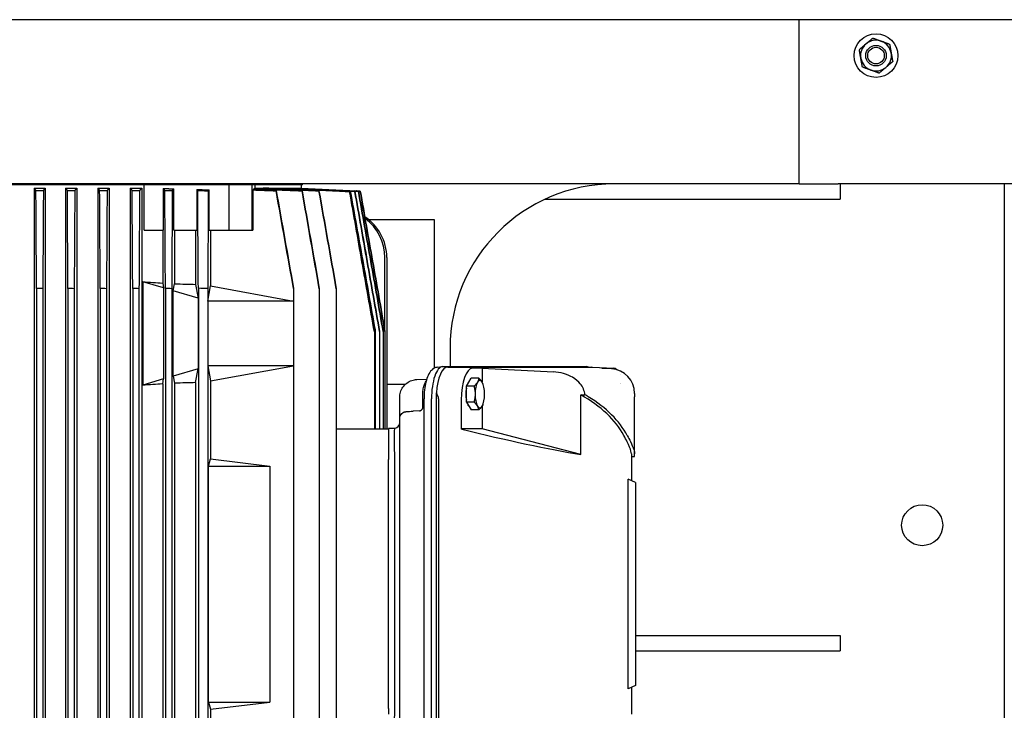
# Model space of a CAD drawing. Header units: inches. Extents: x 24 to 1128, y -69 to 748.
# Tile 302 of 656: x 413 to 437, y 597 to 613. Entities that reach past the tile are written whole.
import ezdxf

# ---------------------------------------------------------------- set-up
doc = ezdxf.new("R2010")
doc.units = ezdxf.units.IN
doc.header["$LTSCALE"] = 32
doc.header["$MEASUREMENT"] = 0
doc.layers.add('Dimension (ANSI)', color=7, linetype='Continuous', lineweight=25)
doc.layers.add('Visible (ANSI)', color=7, linetype='Continuous', lineweight=30)
doc.styles.add('Note Text (ANSI)', font='tahoma.ttf')
doc.dimstyles.new('SB Fraction-16 (ANSI)', dxfattribs={"dimscale": 32, "dimtxt": 0.125, "dimasz": 0.098425, "dimexe": 0.125, "dimexo": 0.0625, "dimgap": 0.031496, "dimtad": 0, "dimtih": 1, "dimtoh": 1, "dimdec": 4, "dimrnd": 1e-08, "dimzin": 0, "dimdsep": 46, "dimlunit": 5, "dimtxsty": 'Note Text (ANSI)', "dimcen": 0.09, "dimdle": 0.393701, "dimclrd": 256, "dimclre": 256, "dimclrt": 256, "dimadec": 0, "dimazin": 3, "dimtfac": 0.96, "dimtofl": 0, "dimtmove": 0, "dimatfit": 3, "dimfxl": 1, "dimfrac": 2, "dimtolj": 1, "dimtzin": 12, "dimlwd": -1, "dimlwe": -1, "dimarcsym": 0})

# ---------------------------------------------------------------- blocks, each defined once
blk = doc.blocks.new('*D18')
at = {"layer": 'Defpoints', "color": 0, "transparency": 16777216}
for p in [(489.281, 692.669), (340.619, 544.669), (489.281, 544.669)]:
    blk.add_point(p, dxfattribs=at)
at = {"layer": 'Dimension (ANSI)', "transparency": 16777216}
for p, q in [((487.281, 692.669), (336.619, 692.669)), ((340.619, 689.519), (340.619, 626.768)), ((340.619, 547.818), (340.619, 620.569)), ((487.281, 544.669), (336.619, 544.669))]:
    blk.add_line(p, q, dxfattribs=at)
for points in [[(340.094, 689.519), (341.144, 689.519), (340.619, 692.669)], [(340.094, 547.818), (341.144, 547.818), (340.619, 544.669)]]:
    blk.add_solid(points, dxfattribs=at)
at = {"layer": 'Dimension (ANSI)', "transparency": 16777216, "insert": (336.517, 625.76), "char_height": 4, "attachment_point": 1, "style": 'Note Text (ANSI)'}
blk.add_mtext('\\A1;148', dxfattribs=at)

msp = doc.modelspace()

# ---------------------------------------------------------------- linework, layer by layer
at = {"layer": 'Visible (ANSI)'}
for p, q in [((459.99154, 613.41853), (411.96813, 613.41853)), ((431.96813, 609.41853), (431.96813, 613.41853)), ((431.96813, 609.41853), (391.96813, 609.41853)), ((416.08414, 609.39786), (407.85213, 609.39786)), ((416.01607, 608.2955), (416.01607, 609.39786)), ((418.09268, 609.39786), (416.08414, 609.39786)), ((418.09268, 608.2955), (418.09268, 609.39786)), ((418.64946, 609.39786), (418.09268, 609.39786)), ((418.7196, 609.39786), (418.64946, 609.39786)), ((418.64946, 608.2955), (418.64946, 609.39786)), ((419.87533, 609.39786), (418.7196, 609.39786)), ((418.72197, 609.30605), (418.72197, 609.39786)), ((419.84215, 609.39786), (419.84215, 609.31912)), ((419.87533, 609.39786), (419.87641, 609.41853)), ((431.96813, 609.41853), (432.92202, 609.41853)), ((452.16451, 609.41853), (432.92202, 609.41853)), ((432.96813, 609.41853), (432.96813, 609.04353)), ((436.96813, 609.41853), (436.96813, 588.04353)), ((413.33866, 609.31912), (413.33866, 590.02778)), ((413.33866, 609.31912), (413.61061, 609.31912)), ((413.61061, 609.31912), (413.61061, 590.02778)), ((414.10273, 609.31912), (414.10273, 590.02778)), ((414.10273, 609.31912), (414.37677, 609.31912)), ((414.37677, 609.31912), (414.37677, 590.02778)), ((414.88858, 609.31912), (414.88858, 590.02778)), ((414.88858, 609.31912), (415.16591, 609.31912)), ((415.16591, 609.31912), (415.16591, 590.02778)), ((415.67772, 609.31912), (415.67772, 590.02778)), ((415.67772, 609.31912), (415.95987, 609.31912)), ((415.95987, 609.31912), (415.95987, 590.02778)), ((416.48141, 609.30678), (416.48141, 608.2955)), ((416.7441, 608.2955), (416.7441, 609.29936)), ((417.30378, 609.28254), (417.30378, 608.2955)), ((417.60063, 608.2955), (417.60063, 609.27311)), ((418.66664, 609.27311), (418.66664, 608.2955)), ((418.69655, 609.29936), (418.69655, 609.28172)), ((418.75534, 609.31912), (418.75534, 609.30456)), ((418.75534, 609.31912), (418.91357, 609.31912)), ((419.23932, 609.31912), (419.84215, 609.31912)), ((419.23932, 609.31912), (419.23932, 609.30371)), ((419.84215, 609.31912), (421.19539, 609.2482)), ((421.13564, 609.24622), (421.13669, 609.24032)), ((421.23775, 609.2423), (421.15205, 609.24678)), ((421.18667, 609.24791), (421.28125, 609.24297)), ((421.18667, 609.24791), (421.1872, 609.24494)), ((421.19539, 609.2482), (421.19212, 609.24809)), ((421.28141, 609.24341), (421.19212, 609.24809)), ((421.19539, 609.2482), (421.19544, 609.24792)), ((421.28125, 609.24297), (421.28141, 609.24341)), ((425.77716, 609.04353), (432.96813, 609.04353)), ((423.09313, 608.54353), (421.4915, 608.54353)), ((423.09313, 604.936), (423.09313, 608.54353)), ((416.01607, 608.2955), (416.48141, 608.2955)), ((416.47168, 608.2955), (416.47168, 607.00339)), ((416.7441, 608.2955), (417.30378, 608.2955)), ((416.7609, 608.2955), (416.7609, 606.98869)), ((417.27271, 608.2955), (417.27271, 606.97286)), ((417.60063, 608.2955), (418.09268, 608.2955)), ((417.6366, 608.2955), (417.6366, 606.93245)), ((418.09268, 608.2955), (418.64946, 608.2955)), ((418.64946, 608.2955), (418.66664, 608.2955)), ((421.88134, 605.84073), (421.88134, 607.62621)), ((421.92876, 607.62621), (421.92876, 603.45298)), ((415.98279, 607.0364), (415.98279, 604.51523)), ((416.49296, 606.88393), (415.98279, 607.0364)), ((416.47168, 607.00339), (416.49296, 606.88393)), ((416.7275, 606.81383), (416.7609, 606.98869)), ((417.27271, 606.97286), (417.33327, 606.63279)), ((413.39767, 606.86895), (413.39767, 592.47795)), ((413.54975, 606.86762), (413.54975, 592.47928)), ((414.16227, 606.86944), (414.16227, 592.47747)), ((414.31435, 606.86743), (414.31435, 592.47947)), ((414.94916, 606.87001), (414.94916, 592.4769)), ((415.10124, 606.86731), (415.10124, 592.47959)), ((415.73999, 606.87066), (415.73999, 592.47624)), ((415.89207, 606.86727), (415.89207, 592.47963)), ((416.49296, 606.88393), (416.49296, 604.6677)), ((416.53656, 606.87142), (416.53656, 592.47548)), ((416.68863, 606.86734), (416.68863, 592.47956)), ((416.7275, 604.7378), (416.7275, 606.81383)), ((417.33327, 606.63279), (416.7275, 606.81383)), ((417.33797, 606.87692), (417.33797, 592.46998)), ((417.56608, 606.56321), (417.6366, 606.93245)), ((417.56608, 606.86966), (417.56608, 606.56321)), ((417.6366, 606.93245), (419.65592, 606.56321)), ((419.65592, 606.86966), (419.65592, 606.87692)), ((419.65592, 606.86966), (419.65592, 606.56321)), ((420.28484, 606.86734), (420.28484, 606.87142)), ((420.28484, 606.86734), (420.28484, 594.68036)), ((420.69693, 606.86727), (420.69693, 606.87066)), ((420.69693, 606.86727), (420.69693, 592.47963)), ((417.33327, 606.63279), (417.33327, 604.91883)), ((417.56608, 606.56321), (417.56608, 604.98841)), ((419.65592, 606.56321), (417.56608, 606.56321)), ((419.65592, 606.56321), (419.65592, 604.98841)), ((421.62577, 605.81631), (421.62577, 605.81875)), ((421.62577, 605.81631), (421.62577, 603.45298)), ((421.64302, 605.86594), (421.64302, 603.45298)), ((421.75247, 605.82068), (421.75247, 605.82247)), ((421.75247, 605.82068), (421.75247, 603.45298)), ((421.84024, 605.82386), (421.84024, 605.82493)), ((421.84024, 605.82386), (421.84024, 603.45298)), ((421.88394, 605.82563), (421.88394, 605.82599)), ((421.88394, 605.82563), (421.88394, 603.45298)), ((423.46813, 605.41853), (423.46813, 604.96873)), ((417.33327, 604.91883), (416.7275, 604.7378)), ((417.27271, 604.57876), (417.33327, 604.91883)), ((417.56608, 604.98841), (417.6366, 604.61917)), ((417.56608, 604.98841), (417.56608, 594.35849)), ((419.65592, 604.98841), (417.56608, 604.98841)), ((417.6366, 604.61917), (419.65592, 604.98841)), ((419.65592, 604.98841), (419.65592, 594.98664)), ((423.15998, 604.95519), (423.27578, 604.96815)), ((423.28608, 604.96873), (426.79822, 604.96873)), ((423.41201, 604.95833), (426.9249, 604.95833)), ((424.24786, 604.92841), (424.01951, 604.92841)), ((424.24786, 604.92841), (425.98483, 604.84014)), ((424.24786, 604.92841), (424.24786, 604.59533)), ((426.93015, 604.95818), (427.45635, 604.92826)), ((427.40325, 604.91389), (427.16829, 604.92841)), ((427.16829, 604.92841), (427.45111, 604.92841)), ((416.49296, 604.6677), (415.98279, 604.51523)), ((416.47168, 604.54823), (416.49296, 604.6677)), ((416.7275, 604.7378), (416.7609, 604.56294)), ((417.27271, 604.57876), (417.27271, 594.76814)), ((417.6366, 604.61917), (417.6366, 602.72103)), ((422.66175, 604.65533), (422.90075, 604.66438)), ((423.86532, 604.49264), (423.97978, 604.68585)), ((424.16626, 604.68585), (423.97978, 604.68585)), ((416.47168, 604.54823), (416.47168, 594.79867)), ((416.7609, 604.56294), (416.7609, 594.78396)), ((421.92876, 604.54353), (422.38707, 604.54353)), ((423.13552, 595.01697), (423.13552, 604.32993)), ((423.86532, 604.10623), (423.86532, 604.49264)), ((424.05181, 604.49264), (423.86532, 604.49264)), ((424.26651, 604.55921), (424.26512, 604.5625)), ((427.61357, 604.55439), (427.61355, 604.55437)), ((422.24372, 603.70631), (422.24372, 604.22126)), ((422.80426, 603.97968), (422.80426, 604.28031)), ((422.83449, 595.16558), (422.83449, 604.18133)), ((423.01677, 595.16558), (423.01677, 604.18133)), ((423.18651, 604.1812), (423.18651, 595.1657)), ((423.73805, 604.15404), (423.73805, 603.45298)), ((423.86532, 604.10623), (423.97978, 603.91302)), ((424.05181, 604.10623), (423.86532, 604.10623)), ((426.65443, 604.27794), (426.7545, 604.28294)), ((426.65443, 602.82773), (426.65443, 604.27794)), ((427.96475, 604.31691), (427.96475, 604.23207)), ((427.96475, 602.84494), (427.96475, 604.23207)), ((422.72742, 603.89315), (422.56718, 603.8841)), ((422.72742, 603.89315), (422.72743, 603.89315)), ((424.16626, 603.91302), (423.97978, 603.91302)), ((424.24786, 604.00354), (424.24786, 603.45298)), ((424.26651, 604.03966), (424.26512, 604.03637)), ((422.24372, 595.64059), (422.24372, 603.70631)), ((420.69693, 603.45298), (421.96813, 603.45298)), ((421.96813, 603.4652), (421.96813, 603.45298)), ((422.11503, 603.4652), (421.96813, 603.4652)), ((421.96813, 603.45298), (421.96813, 602.84156)), ((422.11503, 603.4652), (422.17176, 603.48928)), ((424.24786, 603.45298), (423.73805, 603.45298)), ((423.75216, 603.44943), (423.73805, 603.45298)), ((426.65443, 602.82773), (424.24786, 603.45298)), ((417.58623, 602.54747), (417.6366, 602.72103)), ((417.6366, 602.72103), (419.079, 602.54747)), ((421.96813, 602.84156), (421.96813, 602.70415)), ((421.96813, 596.64275), (421.96813, 602.70415)), ((422.11503, 602.70415), (422.11503, 596.64275)), ((427.88601, 602.84494), (427.88601, 602.1892)), ((427.88601, 602.77661), (427.96475, 602.77661)), ((427.96475, 602.77661), (427.96475, 602.84494)), ((417.58623, 596.79944), (417.58623, 602.54747)), ((417.58623, 602.54747), (419.079, 602.54747)), ((419.079, 602.54747), (419.079, 596.79944)), ((427.80739, 597.12104), (427.80739, 602.22586)), ((427.98444, 602.1433), (427.80739, 602.22586)), ((427.98444, 602.1433), (427.98444, 597.2036)), ((427.98444, 598.41853), (432.96813, 598.41853)), ((432.96813, 598.41853), (432.96813, 598.04353)), ((427.98444, 598.04353), (432.96813, 598.04353)), ((427.98444, 597.2036), (427.80739, 597.12104)), ((427.88601, 597.1577), (427.88601, 596.50196)), ((417.58623, 596.79944), (417.6366, 596.62587)), ((417.58623, 596.79944), (419.079, 596.79944)), ((417.6366, 596.62587), (419.079, 596.79944)), ((417.6366, 596.62587), (417.6366, 594.72773)), ((421.96813, 596.64275), (421.96813, 596.50534))]:
    msp.add_line(p, q, dxfattribs=at)
for centre, radius in [((433.84313, 612.54353), 0.53125), ((433.84313, 612.54353), 0.25014), ((433.84313, 612.54353), 0.25), ((433.84313, 612.54353), 0.20281), ((434.96813, 601.10603), 0.5)]:
    msp.add_circle(centre, radius, dxfattribs=at)
for centre, radius, start, end in [((433.84313, 612.54353), 0.375, 130.16068, 190.16068), ((433.84313, 612.54353), 0.375, 70.16068, 130.16068), ((433.84313, 612.54353), 0.375, 10.16068, 70.16068), ((433.84313, 612.54353), 0.375, 310.16068, 10.16068), ((433.84313, 612.54353), 0.375, 190.16068, 250.16068), ((433.84313, 612.54353), 0.375, 250.16068, 310.16068), ((427.46813, 605.41853), 4, 90, 180), ((411.92493, 429.68792), 177.18715, 89.4745885, 89.5237664), ((411.81466, 422.86203), 184.02239, 89.2216916, 89.2690452), ((411.57248, 412.01685), 194.88241, 88.9624816, 89.0071995), ((411.11747, 395.93366), 210.98765, 88.7032984, 88.7446066), ((410.31196, 372.1451), 234.80884, 88.4438347, 88.4809565), ((408.74926, 333.60089), 273.41096, 88.1520335, 88.1998614), ((422.12561, 603.598), 0.11811, 293, 0)]:
    msp.add_arc(centre, radius, start, end, dxfattribs=at)
for centre, major_axis, ratio, start_param, end_param in [((315.85658, 584.98857), (97.3801, 38.84522), 0.99558784, 6.13799153, 6.13819507), ((419.9086, 584.98857), (9.14311, 104.44251), 0.03476669, 1.3377455, 1.33794904), ((411.92322, 438.04246), (176.32462, 0.08834), 0.97102976, 1.56100174, 1.56203082), ((411.80985, 430.24328), (183.39609, 0.35438), 0.97616102, 1.5551733, 1.5561628), ((411.56573, 418.06775), (194.51062, 1.12104), 0.98303462, 1.54687801, 1.54781108), ((411.12164, 400.54571), (210.69023, 3.40343), 0.990691, 1.53208353, 1.53294501), ((410.37538, 375.89709), (233.65248, 13.34579), 0.99743829, 1.48684371, 1.48761953), ((403.18103, 375.89708), (16.71382, 233.43573), 0.00407914, 0.02626653, 0.02704234), ((391.61195, 400.54571), (28.6813, 208.75665), 0.00219871, 0.02184936, 0.02271084), ((368.71068, 422.42739), (52.32202, 186.83099), 0.00103872, 0.01591072, 0.01691186), ((364.92962, 435.99477), (56.22475, 173.25602), 0.00039213, 0.01147477, 0.01254094), ((362.82059, 445.1474), (58.41857, 164.09856), 0.00008476, 0.00671052, 0.00782528), ((420.74726, 607.62621), (-1.18151, 0), 0.99965732, 3.14159265, 4.13512384), ((420.69902, 607.62621), (-1.18232, 0), 0.99897186, 3.14159265, 4.07914176), ((411.96813, 609.08045), (-7.86896, 1.54437), 0.18267581, 2.14165677, 2.21551551), ((411.96813, 609.08045), (-7.86896, 1.54437), 0.18267581, 2.26103047, 2.34581184), ((420.61072, 605.8341), (-1.16489, -0.03617), 0.00038166, 2.61461743, 2.65982293), ((423.28608, 604.18133), (0, 0.7874), 0.34202014, 0, 1.57079633), ((423.41714, 604.16984), (-0.00591, 0.78848), 0.36339547, 6.28046128, 7.64680423), ((424.02464, 604.13993), (0.00591, -0.78848), 0.36339547, 3.13886862, 4.69176404), ((426.79822, 604.18133), (0, 0.7874), 0.34202014, 6.12047434, 6.28318531), ((426.92417, 604.16984), (0.00084, 0.78848), 0.34201852, 6.26410592, 6.28354816), ((427.3742, 604.32432), (-0.41622, 0.42423), 0.98752761, 3.93025224, 5.45184901), ((427.45037, 604.13993), (0.00084, 0.78848), 0.34201852, 5.97534657, 6.28354816), ((411.96813, 602.47118), (-7.86896, -1.54437), 0.18267581, 3.93737346, 4.02215484), ((423.95758, 604.29944), (0, 0.30709), 0.34202014, 0.34487504, 0.70232251), ((424.19435, 604.29944), (0, 0.33465), 0.34202014, 0.52359878, 1.57079633), ((424.19435, 604.29944), (0, 0.33465), 0.34202014, 5.75958653, 6.80678408), ((424.19435, 604.29944), (0, -0.33465), 0.34202014, 1.57079633, 2.61799388), ((427.45037, 604.13993), (0.00084, 0.78848), 0.34201852, 5.6440112, 5.64401341), ((411.96813, 602.47118), (-7.86896, -1.54437), 0.18267581, 4.0676698, 4.14152854), ((420.24789, 604.32592), (-2.93833, 0.1559), 0.26757479, 3.15578807, 3.34234054), ((423.95758, 604.29944), (0, 0.30709), 0.34202014, 1.0725023, 2.06909035), ((427.69534, 604.29944), (0, 0.33465), 0.34202014, 0.7383982, 0.73855466), ((424.19435, 604.29944), (0, 0.33465), 0.34202014, 1.57079633, 2.61799388), ((424.19435, 604.29944), (0, -0.33465), 0.34202014, 0.52359878, 1.57079633), ((423.75216, 602.59697), (-4.13386, 0), 0.57103242, 3.44167577, 3.93408264), ((423.75216, 602.59697), (-4.2126, 0), 0.57103242, 3.43589721, 3.89100269), ((422.85013, 603.81315), (-0.07517, 0.1011), 0.00689608, 6.28300239, 6.28411933), ((423.95758, 604.29944), (0, -0.30709), 0.34202014, 5.5808628, 5.93831026), ((424.19435, 604.29944), (0, -0.33465), 0.34202014, 5.75958653, 6.80678408), ((422.13349, 602.57486), (0.01835, -0.89036), 0.01792426, 3.14876884, 3.8575319), ((423.75216, 603.82827), (-4.13287, 1.0489), 0.08613948, 1.59265447, 2.37096082), ((422.13349, 602.57486), (0.01835, -0.89036), 0.01792426, 3.8575319, 4.56629496), ((422.13349, 596.77204), (-0.01835, -0.89036), 0.01792426, 4.858483, 5.56724606)]:
    msp.add_ellipse(centre, major_axis=major_axis, ratio=ratio, start_param=start_param, end_param=end_param, dxfattribs=at)
for points, weights in [([(433.60128, 612.83012), (433.67807, 612.89492), (433.76675, 612.96975)], [1, 1.0379548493, 1]), ([(433.76675, 612.96975), (433.87588, 612.93037), (433.9704, 612.89627)], [1, 1.0379548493, 1]), ([(433.43582, 612.69049), (433.52449, 612.76532), (433.60128, 612.83012)], [1, 1.0379548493, 1]), ([(433.9704, 612.89627), (434.06492, 612.86217), (434.17406, 612.82279)], [1, 1.0379548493, 1]), ([(434.17406, 612.82279), (434.19453, 612.70859), (434.21225, 612.60968)], [1, 1.0379548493, 1]), ([(433.47401, 612.47738), (433.45629, 612.57628), (433.43582, 612.69049)], [1, 1.0379548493, 1]), ([(434.21225, 612.60968), (434.22998, 612.51078), (434.25045, 612.39657)], [1, 1.0379548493, 1]), ([(433.51221, 612.26427), (433.49174, 612.37847), (433.47401, 612.47738)], [1, 1.0379548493, 1]), ([(433.71586, 612.19079), (433.62135, 612.22489), (433.51221, 612.26427)], [1, 1.0379548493, 1]), ([(434.08498, 612.25694), (434.00819, 612.19214), (433.91952, 612.11731)], [1, 1.0379548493, 1]), ([(434.25045, 612.39657), (434.16177, 612.32174), (434.08498, 612.25694)], [1, 1.0379548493, 1]), ([(433.91952, 612.11731), (433.81038, 612.15669), (433.71586, 612.19079)], [1, 1.0379548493, 1]), ([(418.07847, 609.39786), (418.07884, 609.40819), (418.07921, 609.41853)], [1.00000000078, 1.00000000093, 1.00000000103]), ([(418.47577, 609.39786), (418.47666, 609.40819), (418.47755, 609.41853)], [1.00000000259, 1.0000000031, 1.00000000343]), ([(413.33866, 609.31912), (413.35918, 609.2886), (413.38299, 609.25311)], [1.19580139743, 1.12292628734, 1.04861019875]), ([(413.56444, 609.25157), (413.58927, 609.28804), (413.61061, 609.31912)], [1.04225916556, 1.11214837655, 1.17956896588]), ([(414.10273, 609.31912), (414.12351, 609.28881), (414.14759, 609.25341)], [1.18120697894, 1.11502423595, 1.04653355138]), ([(414.32905, 609.25108), (414.35472, 609.28798), (414.37677, 609.31912)], [1.03946166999, 1.10516338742, 1.16745672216]), ([(414.88858, 609.31912), (414.90984, 609.28907), (414.93448, 609.25368)], [1.16816423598, 1.10787831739, 1.04441170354]), ([(415.11595, 609.25055), (415.14284, 609.28798), (415.16591, 609.31912)], [1.03670498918, 1.09885480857, 1.15652631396]), ([(415.67772, 609.31912), (415.69977, 609.28938), (415.72531, 609.25391)], [1.15666365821, 1.10154062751, 1.04228868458]), ([(415.90679, 609.24996), (415.93538, 609.28809), (415.95987, 609.31912)], [1.03403279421, 1.09331136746, 1.14680766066]), ([(416.48141, 609.30678), (416.61162, 609.30318), (416.7441, 609.29936)], [1.12922777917, 1.12408065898, 1.11866819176]), ([(416.48141, 609.30678), (416.50046, 609.28247), (416.52186, 609.25409)], [1.123915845, 1.08335399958, 1.03952749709]), ([(416.70337, 609.24931), (416.72485, 609.27638), (416.7441, 609.29936)], [1.03141966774, 1.07030953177, 1.10570106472]), ([(417.30378, 609.28254), (417.45066, 609.27796), (417.60063, 609.27311)], [1.06384136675, 1.05786121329, 1.05160544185]), ([(418.66664, 609.27311), (418.67188, 609.27796), (418.67701, 609.28254)], [1.05160544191, 1.05786121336, 1.06384136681]), ([(418.69655, 609.29936), (418.70118, 609.30318), (418.70572, 609.30678)], [1.11866819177, 1.12408065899, 1.12922777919]), ([(418.69655, 609.29936), (419.24787, 609.27638), (419.86299, 609.24931)], [1.10570106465, 1.0703095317, 1.03141966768]), ([(419.86408, 609.25409), (419.25109, 609.28247), (418.70572, 609.30678)], [1.03952749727, 1.08335399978, 1.12391584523]), ([(418.75534, 609.31912), (419.45661, 609.28809), (420.27543, 609.24996)], [1.14680766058, 1.09331136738, 1.03403279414]), ([(420.27637, 609.25391), (419.54507, 609.28938), (418.91357, 609.31912)], [1.0422886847, 1.10154062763, 1.15666365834]), ([(419.23932, 609.31912), (420.04604, 609.28065), (421.02194, 609.23259)], [1.20584188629, 1.13133464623, 1.05027588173]), ([(421.02299, 609.2356), (420.98103, 609.23773), (420.93942, 609.23983)], [1.05883270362, 1.06244952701, 1.06605773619]), ([(421.14989, 609.23963), (421.10781, 609.24181), (421.0661, 609.24396)], [1.08142586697, 1.08550228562, 1.08957216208]), ([(421.13564, 609.24622), (421.18618, 609.24361), (421.23726, 609.24098)], [1.10144920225, 1.0964560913, 1.09145309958]), ([(424.13712, 604.58925), (424.11056, 604.54441), (424.05181, 604.49264)], [1.99985792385, 1.99985792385, 1.85627458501]), ([(424.16626, 604.68585), (424.16368, 604.63408), (424.13712, 604.58925)], [1.92128718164, 2.06989926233, 2.06989926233]), ([(424.25158, 604.58925), (424.22502, 604.63408), (424.16626, 604.68585)], [1.99985792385, 1.99985792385, 1.85627458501]), ([(424.26512, 604.5625), (424.25945, 604.57596), (424.25158, 604.58925)], [1.98724669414, 1.99985792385, 1.99985792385]), ([(424.05181, 604.49264), (424.0799, 604.3891), (424.0799, 604.29944)], [1.66293555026, 1.79156406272, 1.79156406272]), ([(424.0799, 604.29944), (424.0799, 604.20977), (424.05181, 604.10623)], [1.79156406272, 1.79156406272, 1.66293555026]), ([(424.13712, 604.00962), (424.11056, 604.05446), (424.05181, 604.10623)], [1.99985792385, 1.99985792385, 1.85627458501]), ([(424.16626, 603.91302), (424.16368, 603.96479), (424.13712, 604.00962)], [1.92128718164, 2.06989926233, 2.06989926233]), ([(424.25158, 604.00962), (424.22502, 603.96479), (424.16626, 603.91302)], [1.99985792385, 1.99985792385, 1.85627458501]), ([(424.26512, 604.03637), (424.25945, 604.02291), (424.25158, 604.00962)], [1.98724669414, 1.99985792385, 1.99985792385])]:
    msp.add_rational_spline(points, weights, degree=2, dxfattribs=at)
for points, knots in [([(413.39767, 606.86895), (413.39522, 607.2663), (413.39278, 607.66368), (413.38788, 608.45838), (413.38544, 608.85576), (413.38299, 609.25311)], [0, 0, 0, 0, 3.07453979, 3.07453979, 6.14907961, 6.14907961, 6.14907961, 6.14907961]), ([(413.56444, 609.25157), (413.56199, 608.85424), (413.55954, 608.45692), (413.55464, 607.66227), (413.5522, 607.26495), (413.54975, 606.86762)], [0, 0, 0, 0, 3.07444941, 3.07444941, 6.14889604, 6.14889604, 6.14889604, 6.14889604]), ([(414.16227, 606.86944), (414.15982, 607.26675), (414.15738, 607.6641), (414.15248, 608.45874), (414.15004, 608.85609), (414.14759, 609.25341)], [0, 0, 0, 0, 3.07434109, 3.07434109, 6.14868004, 6.14868004, 6.14868004, 6.14868004]), ([(414.32905, 609.25108), (414.3266, 608.85381), (414.32415, 608.45653), (414.31925, 607.66199), (414.3168, 607.2647), (414.31435, 606.86743)], [0, 0, 0, 0, 3.0740895, 3.0740895, 6.14817556, 6.14817556, 6.14817556, 6.14817556]), ([(414.94916, 606.87001), (414.94671, 607.26727), (414.94427, 607.66456), (414.93937, 608.45911), (414.93693, 608.8564), (414.93448, 609.25368)], [0, 0, 0, 0, 3.07400735, 3.07400735, 6.14801057, 6.14801057, 6.14801057, 6.14801057]), ([(415.11595, 609.25055), (415.1135, 608.85334), (415.11105, 608.45612), (415.10614, 607.66172), (415.10369, 607.26451), (415.10124, 606.86731)], [0, 0, 0, 0, 3.0736375, 3.0736375, 6.14727247, 6.14727247, 6.14727247, 6.14727247]), ([(415.73999, 606.87066), (415.73754, 607.26786), (415.7351, 607.66506), (415.7302, 608.45948), (415.72775, 608.8567), (415.72531, 609.25391)], [0, 0, 0, 0, 3.07352276, 3.07352276, 6.14703966, 6.14703966, 6.14703966, 6.14703966]), ([(415.90679, 609.24996), (415.90434, 608.85284), (415.90189, 608.45572), (415.89698, 607.6615), (415.89453, 607.26438), (415.89207, 606.86727)], [0, 0, 0, 0, 3.07302923, 3.07302923, 6.14605706, 6.14605706, 6.14605706, 6.14605706]), ([(416.53656, 606.87142), (416.53411, 607.26852), (416.53166, 607.66562), (416.52676, 608.45984), (416.52431, 608.85696), (416.52186, 609.25409)], [0, 0, 0, 0, 3.07285271, 3.07285271, 6.14569819, 6.14569819, 6.14569819, 6.14569819]), ([(416.70337, 609.24931), (416.70091, 608.85231), (416.69846, 608.45531), (416.69355, 607.66132), (416.69109, 607.26432), (416.68863, 606.86734)], [0, 0, 0, 0, 3.07222542, 3.07222542, 6.1444506, 6.1444506, 6.1444506, 6.1444506]), ([(417.33797, 606.87692), (417.33551, 607.27387), (417.33306, 607.67082), (417.32816, 608.46475), (417.32572, 608.86172), (417.32327, 609.2587)], [0, 0, 0, 0, 3.07176081, 3.07176081, 6.14350714, 6.14350714, 6.14350714, 6.14350714]), ([(417.32327, 609.2587), (417.3662, 609.25737), (417.40913, 609.25604), (417.49498, 609.25335), (417.53791, 609.252), (417.58084, 609.25064)], [-0.654566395, -0.654566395, -0.654566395, -0.654566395, -0.327294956, -0.327294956, -0.00002352, -0.00002352, -0.00002352, -0.00002352]), ([(417.58084, 609.25064), (417.57838, 608.85379), (417.57592, 608.45696), (417.571, 607.6633), (417.56854, 607.26648), (417.56608, 606.86966)], [0, 0, 0, 0, 3.07114256, 3.07114256, 6.1422854, 6.1422854, 6.1422854, 6.1422854]), ([(419.23341, 609.25064), (419.23369, 609.252), (419.23398, 609.25335), (419.23454, 609.25604), (419.23483, 609.25737), (419.23511, 609.2587)], [-0.654581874, -0.654581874, -0.654581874, -0.654581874, -0.327309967, -0.327309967, -0.000038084, -0.000038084, -0.000038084, -0.000038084]), ([(419.65592, 606.86966), (419.58544, 607.26648), (419.51499, 607.6633), (419.37415, 608.45696), (419.30376, 608.85379), (419.23341, 609.25064)], [0, 0, 0, 0, 3.07114779, 3.07114779, 6.14230411, 6.14230411, 6.14230411, 6.14230411]), ([(419.23511, 609.2587), (419.30515, 608.86172), (419.37524, 608.46475), (419.51551, 607.67082), (419.58569, 607.27387), (419.65592, 606.87692)], [0, 0, 0, 0, 3.07176687, 3.07176687, 6.14353477, 6.14353477, 6.14353477, 6.14353477]), ([(420.28484, 606.86734), (420.21448, 607.26432), (420.14415, 607.66132), (420.00354, 608.45531), (419.93325, 608.85231), (419.86299, 609.24931)], [0, 0, 0, 0, 3.0722279, 3.0722279, 6.14445907, 6.14445907, 6.14445907, 6.14445907]), ([(419.86408, 609.25409), (419.93413, 608.85696), (420.00422, 608.45984), (420.14447, 607.66562), (420.21464, 607.26852), (420.28484, 606.87142)], [0.00000001, 0.00000001, 0.00000001, 0.00000001, 3.07285421, 3.07285421, 6.14570848, 6.14570848, 6.14570848, 6.14570848]), ([(420.69693, 606.86727), (420.62664, 607.26438), (420.55638, 607.6615), (420.41588, 608.45572), (420.34564, 608.85284), (420.27543, 609.24996)], [0, 0, 0, 0, 3.07303087, 3.07303087, 6.14606472, 6.14606472, 6.14606472, 6.14606472]), ([(420.27637, 609.25391), (420.34641, 608.8567), (420.41648, 608.45948), (420.55666, 607.66507), (420.62678, 607.26786), (420.69693, 606.87066)], [0, 0, 0, 0, 3.07352424, 3.07352424, 6.14704694, 6.14704694, 6.14704694, 6.14704694]), ([(420.93942, 609.23983), (420.95791, 609.24043), (420.97543, 609.24099), (421.00846, 609.24206), (421.024, 609.24256), (421.03853, 609.24303)], [-1.52993995, -1.52993995, -1.52993995, -1.52993995, -0.7653633, -0.7653633, -0.000001, -0.000001, -0.000001, -0.000001]), ([(421.62577, 605.81631), (421.5251, 606.38567), (421.42444, 606.95507), (421.22317, 608.09381), (421.12254, 608.66322), (421.02194, 609.23259)], [0, 0, 0, 0, 4.40589885, 4.40589885, 8.81180218, 8.81180218, 8.81180218, 8.81180218]), ([(421.02299, 609.2356), (421.12339, 608.66614), (421.22383, 608.09662), (421.42474, 606.95771), (421.52524, 606.3882), (421.62577, 605.81875)], [0, 0, 0, 0, 4.40633725, 4.40633725, 8.81266552, 8.81266552, 8.81266552, 8.81266552]), ([(421.03853, 609.24303), (421.13934, 608.68025), (421.24014, 608.1173), (421.44162, 606.99171), (421.54235, 606.42875), (421.64302, 605.86594)], [-8.71342792, -8.71342792, -8.71342792, -8.71342792, -4.35672902, -4.35672902, -0.00000245, -0.00000245, -0.00000245, -0.00000245]), ([(421.0661, 609.24396), (421.07987, 609.24441), (421.09256, 609.24482), (421.11573, 609.24557), (421.12625, 609.24591), (421.13564, 609.24622)], [-1.59960857, -1.59960857, -1.59960857, -1.59960857, -0.8001037, -0.8001037, -0.000001, -0.000001, -0.000001, -0.000001]), ([(421.75247, 605.82068), (421.6519, 606.39012), (421.55132, 606.95961), (421.35021, 608.0985), (421.24965, 608.66799), (421.1491, 609.23744)], [0, 0, 0, 0, 4.40638072, 4.40638072, 8.81276649, 8.81276649, 8.81276649, 8.81276649]), ([(421.14989, 609.23963), (421.25028, 608.67013), (421.3507, 608.10054), (421.55155, 606.96154), (421.65201, 606.39196), (421.75247, 605.82247)], [0, 0, 0, 0, 4.40663746, 4.40663746, 8.81326146, 8.81326146, 8.81326146, 8.81326146]), ([(421.15205, 609.24678), (421.16, 609.24704), (421.16686, 609.24726), (421.1784, 609.24764), (421.18309, 609.24779), (421.18667, 609.24791)], [-1.59270066, -1.59270066, -1.59270066, -1.59270066, -0.79652385, -0.79652385, -0.000001, -0.000001, -0.000001, -0.000001]), ([(421.84024, 605.82386), (421.73974, 606.39338), (421.63924, 606.9629), (421.43825, 608.10194), (421.33776, 608.67146), (421.23726, 609.24098)], [0, 0, 0, 0, 4.40686729, 4.40686729, 8.81373458, 8.81373458, 8.81373458, 8.81373458]), ([(421.23775, 609.2423), (421.33814, 608.67277), (421.43856, 608.10314), (421.63938, 606.96409), (421.73981, 606.39446), (421.84024, 605.82493)], [0, 0, 0, 0, 4.40678172, 4.40678172, 8.81354419, 8.81354419, 8.81354419, 8.81354419]), ([(421.88394, 605.82563), (421.78349, 606.39519), (421.68305, 606.96474), (421.48215, 608.10386), (421.3817, 608.67341), (421.28125, 609.24297)], [0, 0, 0, 0, 4.40707979, 4.40707979, 8.81415958, 8.81415958, 8.81415958, 8.81415958]), ([(421.28141, 609.24341), (421.38183, 608.67384), (421.48225, 608.10427), (421.68309, 606.96513), (421.78352, 606.39556), (421.88394, 605.82599)], [0, 0, 0, 0, 4.40714876, 4.40714876, 8.81429232, 8.81429232, 8.81429232, 8.81429232]), ([(423.15998, 604.95519), (423.12899, 604.95172), (423.09994, 604.94099), (423.043, 604.90768), (423.01763, 604.88307), (422.96453, 604.81626), (422.94057, 604.77039), (422.89971, 604.66709), (422.88317, 604.60952), (422.85701, 604.48517), (422.84747, 604.41842), (422.83686, 604.29434), (422.83449, 604.23784), (422.83449, 604.18133)], [3.1798568, 3.1798568, 3.1798568, 3.1798568, 3.33908853, 3.33908853, 3.54795322, 3.54795322, 3.85445966, 3.85445966, 4.16096609, 4.16096609, 4.46747253, 4.46747253, 4.71238898, 4.71238898, 4.71238898, 4.71238898]), ([(426.7545, 604.28294), (426.74967, 604.33154), (426.73716, 604.37896), (426.69798, 604.47077), (426.67102, 604.51409), (426.59445, 604.60808), (426.5344, 604.66204), (426.40679, 604.73719), (426.33519, 604.77305), (426.15363, 604.82316), (426.06905, 604.83586), (425.98483, 604.84014)], [0.000001, 0.000001, 0.000001, 0.000001, 0.37213714, 0.37213714, 0.76039273, 0.76039273, 1.30123963, 1.30123963, 1.62511377, 1.62511377, 1.88706518, 1.88706518, 1.88706518, 1.88706518]), ([(422.26258, 604.34765), (422.27574, 604.39082), (422.29592, 604.43227), (422.34771, 604.50677), (422.38025, 604.54051), (422.45399, 604.59616), (422.4963, 604.6184), (422.57946, 604.64625), (422.62068, 604.65377), (422.66175, 604.65533)], [0, 0, 0, 0, 0.3448956, 0.3448956, 0.6991538, 0.6991538, 1.06406738, 1.06406738, 1.38778666, 1.38778666, 1.38778666, 1.38778666]), ([(422.80426, 604.28031), (422.80426, 604.3004), (422.80489, 604.32056), (422.8087, 604.38074), (422.81391, 604.42042), (422.82951, 604.49417), (422.84009, 604.52884), (422.86297, 604.5796), (422.87352, 604.5984), (422.88639, 604.61562)], [0, 0, 0, 0, 0.15311659, 0.15311659, 0.464626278, 0.464626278, 0.78586473, 0.78586473, 0.993272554, 0.993272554, 0.993272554, 0.993272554]), ([(426.83616, 604.23564), (426.82309, 604.24366), (426.80978, 604.25159), (426.78256, 604.26736), (426.76863, 604.2752), (426.7545, 604.28294)], [-0.318968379, -0.318968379, -0.318968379, -0.318968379, -0.160461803, -0.160461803, -0.000001, -0.000001, -0.000001, -0.000001]), ([(422.24372, 603.70631), (422.24372, 603.72398), (422.24664, 603.74187), (422.25789, 603.77568), (422.26651, 603.79199), (422.28817, 603.82057), (422.30153, 603.83321), (422.32347, 603.84812), (422.33107, 603.85245), (422.34574, 603.85936), (422.35288, 603.86212), (422.36412, 603.86568), (422.36843, 603.86684), (422.37687, 603.86883), (422.38082, 603.86958), (422.38743, 603.87071), (422.39021, 603.87111), (422.39873, 603.87226), (422.40393, 603.87281), (422.42779, 603.87514), (422.45264, 603.87699), (422.50839, 603.88066), (422.5369, 603.88239), (422.56718, 603.8841)], [0, 0, 0, 0, 0.13470126, 0.13470126, 0.27167398, 0.27167398, 0.40830234, 0.40830234, 0.47495365, 0.47495365, 0.53426312, 0.53426312, 0.5726293, 0.5726293, 0.61858179, 0.61858179, 0.66514037, 0.66514037, 0.77125217, 0.77125217, 1.09497548, 1.09497548, 1.34369143, 1.34369143, 1.34369143, 1.34369143]), ([(422.77496, 603.91425), (422.781, 603.91875), (422.78653, 603.92417), (422.79485, 603.9355), (422.79795, 603.94144), (422.80098, 603.9504), (422.80174, 603.95341), (422.80227, 603.9564)], [0, 0, 0, 0, 0.057380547, 0.057380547, 0.109082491, 0.109082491, 0.134581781, 0.134581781, 0.134581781, 0.134581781]), ([(427.88601, 602.84494), (427.88596, 602.8639), (427.88236, 602.88647), (427.86057, 602.96873), (427.82934, 603.04394), (427.75978, 603.18493), (427.73216, 603.23774), (427.70128, 603.29476)], [17.79811567, 17.79811567, 17.79811567, 17.79811567, 18.55653418, 18.55653418, 20.21184931, 20.21184931, 21.06861908, 21.06861908, 21.06861908, 21.06861908]), ([(427.78363, 603.29476), (427.81313, 603.23914), (427.83932, 603.18808), (427.89636, 603.07068), (427.92451, 603.00606), (427.95695, 602.90898), (427.96471, 602.87278), (427.96475, 602.84494)], [-12.76748801, -12.76748801, -12.76748801, -12.76748801, -11.91391367, -11.91391367, -10.59705686, -10.59705686, -9.52789616, -9.52789616, -9.52789616, -9.52789616])]:
    msp.add_open_spline(points, degree=3, knots=knots, dxfattribs=at)
for points in [[(417.30378, 609.28254), (417.31028, 609.2747), (417.31677, 609.26675), (417.32327, 609.2587)], [(417.58084, 609.25064), (417.58743, 609.25826), (417.59403, 609.26576), (417.60063, 609.27311)], [(418.66664, 609.27311), (418.85557, 609.26576), (419.04449, 609.25826), (419.23341, 609.25064)], [(419.23511, 609.2587), (419.04907, 609.26675), (418.86304, 609.2747), (418.67701, 609.28254)], [(421.03853, 609.24303), (421.07539, 609.24117), (421.11225, 609.2393), (421.1491, 609.23744)], [(422.24372, 604.22126), (422.24372, 604.26427), (422.25001, 604.30638), (422.26256, 604.34758)], [(422.72743, 603.89315), (422.73512, 603.89359), (422.7427, 603.89581), (422.74809, 603.89845)], [(422.74804, 603.89842), (422.7548, 603.90172), (422.76144, 603.90531), (422.76782, 603.90933)], [(422.76782, 603.90933), (422.77026, 603.91087), (422.77265, 603.91251), (422.77497, 603.91423)], [(422.80227, 603.9564), (422.80357, 603.96383), (422.80426, 603.9718), (422.80426, 603.97968)]]:
    msp.add_open_spline(points, degree=3, dxfattribs=at)

# ---------------------------------------------------------------- dimensions: what is measured, and where the dimension line sits
at = {"layer": 'Dimension (ANSI)'}
dim = msp.add_linear_dim(base=(340.61922, 544.66853), p1=(489.28063, 692.66853), p2=(489.28063, 544.66853), angle=90, dimstyle='SB Fraction-16 (ANSI)', override={"dimgap": 0.031496, "dimdec": 4, "dimtol": 0, "dimlim": 0, "dimtp": 0, "dimtm": 0, "dimtdec": 2, "dimatfit": 1}, dxfattribs=at)
dim.commit()
dim.dimension.update_dxf_attribs({"geometry": '*D18', "text_midpoint": (340.61922, 623.66853), "dimtype": 160})

doc.saveas('drawing.dxf')
